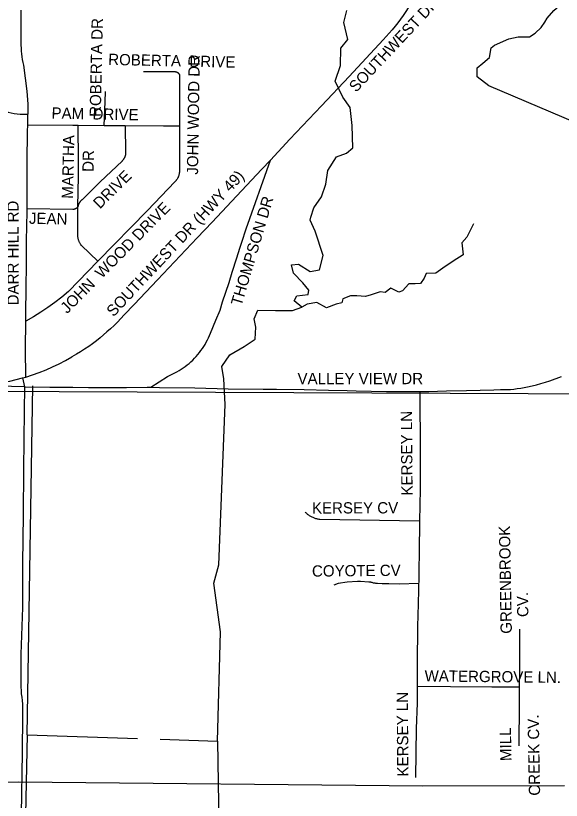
# Model space of a CAD drawing. Extents: x 1670563 to 1761545, y 515755 to 578944.
# Drawn here: x 1684290 to 1687923, y 525388 to 530609 of the extents above; entities that cross this region are included whole.
import ezdxf

# ---------------------------------------------------------------- set-up
doc = ezdxf.new("R2010")
doc.units = 0
for name, color, linetype in [('5_sectionlines', 7, 'Continuous'), ('LIMITS', 7, 'Continuous'), ('SHP_LINE', 7, 'Continuous'), ('STREETCL', 7, 'Continuous'), ('STRNAMES', 7, 'Continuous')]:
    doc.layers.add(name, color=color, linetype=linetype)

# ---------------------------------------------------------------- blocks, each defined once
blk = doc.blocks.new('CITY_LIMITS02')
at = {"layer": 'LIMITS'}
for points in [[(1684309.3, 525508.6), (1681727.8, 525473.2)], [(1687001.9, 525482.6), (1684309.3, 525508.6)], [(1687944.2, 525484), (1687001.9, 525482.6)]]:
    blk.add_lwpolyline(points, dxfattribs=at)

msp = doc.modelspace()

# ---------------------------------------------------------------- linework, layer by layer
at = {"layer": '5_sectionlines'}
msp.add_lwpolyline([(1683015, 528116), (1688224.2, 528093.7), (1693732, 528106.5)], dxfattribs=at)
at = {"layer": 'SHP_LINE'}
for points in [[(1686196, 528670), (1686144, 528712), (1686163, 528744), (1686238, 528754), (1686241, 528783), (1686202, 528832), (1686140, 528897), (1686127, 528952), (1686173, 528955), (1686251, 528906), (1686312, 528919), (1686338, 529014), (1686284, 529175), (1686252, 529249), (1686255, 529269), (1686275, 529330), (1686326, 529405), (1686356, 529489), (1686369, 529580), (1686427, 529671), (1686492, 529694), (1686534, 529729), (1686531, 529879), (1686518, 529999), (1686469, 530067), (1686417, 530174), (1686453, 530278), (1686456, 530394), (1686502, 530452), (1686476, 530565), (1686495, 530643)], [(1688266, 529793), (1687440, 530142), (1687363, 530202), (1687363, 530262), (1687401, 530294), (1687446, 530332), (1687455, 530395), (1687478, 530414), (1687573, 530455), (1687636, 530468), (1687712, 530468), (1687750, 530493), (1687788, 530531), (1687813, 530566), (1687829, 530594), (1687874, 530645), (1687924, 530689)], [(1687339, 529224), (1687293, 529135), (1687261, 529098), (1687270, 529018), (1687202, 528975), (1687135, 528929), (1687088, 528895), (1687023, 528893), (1687010, 528862), (1686985, 528828), (1686949, 528824), (1686907, 528824), (1686865, 528778), (1686842, 528769), (1686787, 528797), (1686751, 528767), (1686718, 528771), (1686657, 528752), (1686619, 528740), (1686562, 528746), (1686520, 528746), (1686469, 528725), (1686461, 528698), (1686423, 528689), (1686360, 528666), (1686296, 528700), (1686231, 528689), (1686196, 528670)], [(1685633, 525782), (1685653, 526509), (1685610, 526833), (1685643, 526955), (1685686, 528022), (1685676, 528193), (1685663, 528274), (1685715, 528352), (1685812, 528407), (1685884, 528456), (1685890, 528537), (1685877, 528592), (1685903, 528650), (1686020, 528647), (1686134, 528647), (1686196, 528670)], [(1684367, 525824), (1684404, 528146)], [(1684367, 525824), (1684304, 522850)], [(1684367, 525824), (1685101, 525800)], [(1685252, 525795), (1685633, 525782)], [(1685633, 525782), (1685662, 523983)]]:
    msp.add_lwpolyline(points, dxfattribs=at)
at = {"layer": 'STREETCL'}
for points in [[(1687577.9, 532437.9), (1687562.6, 532395), (1687422.2, 532006.5), (1687291.4, 531649.4), (1687207.9, 531414.2), (1687121.2, 531173.5), (1687102.8, 531119.8), (1686996.9, 530842.9), (1686945.6, 530742.8), (1686932.4, 530715.5), (1686918.3, 530688.7), (1686903.3, 530662.3), (1686887.5, 530636.5), (1686870.9, 530611.2), (1686853.4, 530586.4), (1686835.1, 530562.2), (1686816.1, 530538.7), (1686796.3, 530515.7), (1686735.9, 530448.1), (1686509.6, 530205), (1686326.6, 530009.9), (1686116.4, 529786.8), (1685986.2, 529648.2)], [(1684370.4, 529882.4), (1684373, 530020), (1684366.2, 530106.9), (1684356.5, 530193.6), (1684344.2, 530279.9), (1684340, 530298.5), (1684336.3, 530317.3), (1684333.3, 530336.2), (1684331, 530355.2), (1684329.2, 530374.3), (1684328.1, 530393.4), (1684327.6, 530412.5), (1684327.8, 530431.6), (1684327.2, 530473.3), (1684326.6, 530646.2)], [(1685140.6, 530237.3), (1685347.5, 530237), (1685348.6, 530237.1), (1685349.7, 530237.2), (1685350.7, 530237.2), (1685351.8, 530237.2), (1685352.9, 530237.1), (1685354, 530237.1), (1685355, 530236.9), (1685356.1, 530236.8), (1685357.2, 530236.6), (1685358.2, 530236.3), (1685359.3, 530236.1), (1685360.3, 530235.8), (1685361.3, 530235.4), (1685362.3, 530235), (1685363.3, 530234.6), (1685364.3, 530234.2), (1685365.3, 530233.7), (1685366.2, 530233.2), (1685367.2, 530232.6), (1685368.1, 530232), (1685369, 530231.4), (1685369.8, 530230.8), (1685370.7, 530230.1), (1685371.5, 530229.4), (1685372.3, 530228.7), (1685373.1, 530227.9), (1685373.8, 530227.1), (1685374.5, 530226.3)], [(1685374.5, 530226.3), (1685375.2, 530225.5), (1685375.9, 530224.7), (1685376.5, 530223.8), (1685377.1, 530222.9), (1685377.6, 530222), (1685378.1, 530221.1), (1685378.6, 530220.2), (1685379.1, 530219.2), (1685379.5, 530218.3), (1685379.9, 530217.3), (1685380.3, 530216.3), (1685380.6, 530215.3), (1685380.9, 530214.3), (1685381.2, 530213.2), (1685381.4, 530212.2), (1685381.6, 530211.2), (1685381.7, 530210.1), (1685381.9, 530209.1), (1685381.9, 530208), (1685382, 530207), (1685382, 530205.9), (1685382, 530204.8), (1685381.9, 530203.8), (1685381.8, 530202.7), (1685380.3, 529876.8)], [(1684880.3, 529879.8), (1684885.1, 530035.9), (1684889.2, 530104.9)], [(1684339.8, 529953.8), (1684371.7, 529953.8)], [(1684366, 529324.6), (1684366, 529449.8), (1684366.5, 529636.1), (1684369.5, 529838.3), (1684370.4, 529882.4)], [(1684370.4, 529882.4), (1684670.3, 529881), (1684705.9, 529880.8)], [(1684704.6, 529340.4), (1684708, 529540), (1684708, 529642.8), (1684705.9, 529880.8)], [(1685018.6, 529878.9), (1685022.3, 529700.1), (1685022.3, 529697.5), (1685022.2, 529694.8), (1685022, 529692.1), (1685021.7, 529689.4), (1685021.3, 529686.8), (1685020.8, 529684.1), (1685020.3, 529681.5), (1685019.6, 529678.9), (1685018.9, 529676.3), (1685018.1, 529673.8), (1685017.2, 529671.3), (1685016.2, 529668.8), (1685015.1, 529666.3), (1685013.9, 529663.9), (1685012.7, 529661.5), (1685011.4, 529659.2), (1685010, 529656.9), (1685008.5, 529654.7), (1685007, 529652.5), (1685005.3, 529650.3), (1685003.7, 529648.3), (1685001.9, 529646.2), (1685000.1, 529644.3), (1684998.2, 529642.4), (1684852.9, 529503.1), (1684755.5, 529406.8), (1684732.1, 529384.5), (1684730.2, 529383), (1684728.4, 529381.4), (1684726.6, 529379.8), (1684724.9, 529378.1), (1684723.3, 529376.4), (1684721.7, 529374.6), (1684720.2, 529372.7), (1684718.7, 529370.9), (1684717.3, 529368.9), (1684716, 529366.9), (1684714.7, 529364.9), (1684713.5, 529362.8), (1684712.4, 529360.7), (1684711.3, 529358.6), (1684710.3, 529356.4), (1684709.4, 529354.2), (1684708.6, 529351.9), (1684707.8, 529349.7), (1684707.1, 529347.4), (1684706.5, 529345.1), (1684706.1, 529343.9), (1684705.6, 529342.7), (1684705.1, 529341.6), (1684704.6, 529340.4)], [(1684705.9, 529880.8), (1684880.3, 529879.8)], [(1685380.3, 529876.8), (1685380.1, 529822.8), (1685380.1, 529572.7), (1685380.1, 529569.6), (1685379.9, 529566.5), (1685379.6, 529563.4), (1685379.3, 529560.3), (1685378.8, 529557.2), (1685378.2, 529554.1), (1685377.5, 529551.1), (1685376.8, 529548.1), (1685375.9, 529545.1), (1685374.9, 529542.1), (1685373.8, 529539.2), (1685372.6, 529536.3), (1685371.4, 529533.5), (1685370, 529530.7), (1685368.5, 529527.9), (1685367, 529525.2), (1685365.3, 529522.5), (1685363.6, 529520), (1685361.8, 529517.4), (1685359.8, 529515), (1685357.9, 529512.6), (1685355.8, 529510.2), (1685353.6, 529508), (1685351.4, 529505.8), (1685349.1, 529503.6), (1685166.8, 529313.1), (1684837.7, 528975)], [(1684880.3, 529879.8), (1684970.7, 529879.2), (1685018.6, 529878.9)], [(1685018.6, 529878.9), (1685274, 529876.8), (1685379.6, 529876.8)], [(1685986.2, 529648.2), (1685929.4, 529587.9), (1685794.5, 529443.3), (1685598.7, 529236.2), (1685499.4, 529131.3), (1685235.1, 528851.1), (1685079.5, 528686.5), (1685013, 528618.4), (1684991.4, 528594.3), (1684969, 528570.8), (1684945.9, 528548), (1684922.1, 528526), (1684897.6, 528504.7), (1684852.4, 528466.6), (1684827.6, 528446.1), (1684802.2, 528426.4), (1684776.2, 528407.5), (1684749.5, 528389.5), (1684722.3, 528372.3), (1684694.6, 528356.1), (1684663.3, 528338.5)], [(1685190, 528136.9), (1685300.4, 528207.5), (1685363.3, 528239.2), (1685377.7, 528247.5), (1685391.8, 528256.2), (1685405.6, 528265.4), (1685419.1, 528275), (1685432.2, 528285.1), (1685445, 528295.7), (1685457.5, 528306.6), (1685469.5, 528318), (1685481.2, 528329.8), (1685492.5, 528342), (1685503.3, 528354.5), (1685513.7, 528367.4), (1685523.7, 528380.7), (1685533.2, 528394.2), (1685542.3, 528408.1), (1685550.9, 528422.3), (1685559, 528436.8), (1685566.6, 528451.5), (1685573.7, 528466.5), (1685580.3, 528481.7), (1685586.3, 528497.2), (1685623, 528583.8), (1685651.2, 528650.6), (1685668.3, 528706.1), (1685711, 528833.9), (1685731.8, 528902.8), (1685762.9, 528998.3), (1685783.7, 529063), (1685795.9, 529102), (1685825.4, 529191.5), (1685986.2, 529648.2)], [(1684704.6, 529340.4), (1684704, 529339.3), (1684703.4, 529338.2), (1684702.8, 529337.1), (1684702.1, 529336.1), (1684701.4, 529335.1), (1684700.6, 529334.1), (1684699.9, 529333.1), (1684699, 529332.1), (1684698.2, 529331.2), (1684697.3, 529330.3), (1684696.4, 529329.5), (1684695.5, 529328.6), (1684694.5, 529327.8), (1684693.5, 529327.1), (1684692.5, 529326.3), (1684691.5, 529325.6), (1684690.4, 529325), (1684689.3, 529324.4), (1684688.2, 529323.8), (1684687.1, 529323.2), (1684685.9, 529322.7), (1684684.8, 529322.2), (1684683.6, 529321.8), (1684682.4, 529321.4), (1684681.2, 529321.1), (1684680, 529320.8), (1684678.8, 529320.5), (1684677.5, 529320.3), (1684676.3, 529320.1), (1684675.1, 529320), (1684673.8, 529319.9), (1684672.6, 529319.8), (1684671.3, 529319.8), (1684366, 529324.6)], [(1684837.7, 528975), (1684727.5, 529079.8), (1684725.1, 529083.1), (1684722.9, 529086.4), (1684720.7, 529089.9), (1684718.7, 529093.4), (1684716.8, 529097), (1684715, 529100.6), (1684713.4, 529104.3), (1684711.9, 529108.1), (1684710.5, 529111.9), (1684709.2, 529115.7), (1684708.1, 529119.6), (1684707, 529123.6), (1684706.2, 529127.5), (1684705.4, 529131.5), (1684704.8, 529135.5), (1684704.4, 529139.6), (1684704.1, 529143.6), (1684703.9, 529147.7), (1684703.9, 529296.7), (1684704.6, 529340.4)], [(1684358.2, 528576.6), (1684358.9, 528641.9), (1684359.5, 528784.9), (1684361.9, 528966.5), (1684363, 529110.6), (1684366, 529307.4), (1684366, 529324.6)], [(1684837.7, 528975), (1684641.9, 528773.7), (1684597.5, 528736.8), (1684551.9, 528701.5), (1684505.1, 528667.8), (1684457.2, 528635.8), (1684408.2, 528605.4), (1684358.2, 528576.6)], [(1684356.8, 528204.5), (1684356, 528393.3), (1684358.2, 528576.6)], [(1684356.8, 528204.5), (1684402.4, 528218.9), (1684447.6, 528235), (1684492.1, 528252.6), (1684536, 528271.8), (1684579.2, 528292.5), (1684621.7, 528314.8), (1684663.3, 528338.5)], [(1683997.6, 528147.9), (1684081.8, 528152.8), (1684124.7, 528157), (1684167.4, 528162.6), (1684210, 528169.6), (1684252.3, 528177.9), (1684294.3, 528187.5), (1684336, 528198.5)], [(1684336, 528198.5), (1684356.8, 528204.5)], [(1684336, 528198.5), (1684348, 528139.4)], [(1686980.9, 528108.2), (1687041.9, 528109), (1687099.8, 528111.7), (1687157.8, 528112.7), (1687292.4, 528114.6), (1687473.7, 528118.8), (1687517.2, 528120.6), (1687560.7, 528121.2), (1687583.9, 528122.4), (1687607, 528124.5), (1687630.1, 528127.3), (1687653.1, 528130.8), (1687675.9, 528135.1), (1687698.6, 528140.1), (1687728.6, 528145.9), (1687758.3, 528152.8), (1687787.8, 528160.7), (1687817.1, 528169.6), (1687846, 528179.5), (1687924.4, 528208.2)], [(1684348, 528139.4), (1683997.6, 528147.9)], [(1684348, 528139.4), (1684347.4, 527980.2), (1684341.3, 527590), (1684340.4, 527286.9), (1684336.4, 526963.6), (1684336.5, 526773), (1684336, 526722.4), (1684334.5, 526671.8), (1684325.6, 526361.3), (1684323.6, 526185.5), (1684323.6, 526163.4), (1684324.3, 526141.2), (1684325.7, 526119.1), (1684327.8, 526097), (1684330.6, 526075), (1684333.3, 526050.9), (1684335.1, 526026.7), (1684336.1, 526002.4), (1684336.3, 525978.1), (1684335.6, 525953.9), (1684332.6, 525704.1), (1684327.7, 525295.8)], [(1684348, 528139.4), (1684517.5, 528137.2), (1684669.8, 528137.2), (1684776, 528135.4), (1684926.5, 528135.4), (1685029, 528135.4), (1685164.9, 528137.2), (1685190, 528136.9)], [(1685190, 528136.9), (1685247.9, 528136), (1685483.8, 528131.7), (1685703.9, 528126.8), (1685937.4, 528124.9), (1686027.7, 528123.7), (1686210, 528121.9), (1686373, 528118.2), (1686496.7, 528115.8), (1686557.7, 528112.7), (1686758.3, 528109), (1686980.9, 528108.2)], [(1686980.9, 528108.2), (1686980.9, 527982), (1686982.3, 527829.3), (1686984.3, 527691.2), (1686984.3, 527619.6), (1686982.3, 527547.9), (1686982.3, 527457.4), (1686979.7, 527245.2)], [(1686979.7, 527245.2), (1686315.5, 527257), (1686310.2, 527257.6), (1686305, 527258.4), (1686299.9, 527259.4), (1686294.8, 527260.6), (1686289.7, 527262), (1686284.6, 527263.5), (1686279.7, 527265.2), (1686274.7, 527267), (1686269.9, 527269), (1686265.1, 527271.2), (1686260.4, 527273.6), (1686255.8, 527276.1), (1686251.2, 527278.8), (1686246.8, 527281.6), (1686242.5, 527284.5), (1686238.2, 527287.7), (1686234.1, 527290.9), (1686230.1, 527294.3), (1686226.2, 527297.8), (1686222.4, 527301.5), (1686218.7, 527305.3)], [(1686979.7, 527245.2), (1686979.3, 527207.6), (1686976.3, 527075.9), (1686974.3, 526880.8), (1686969.3, 526696.1), (1686965.3, 526544.8), (1686962.3, 526298.4), (1686962.3, 526147.9)], [(1686973.5, 526830.4), (1686843.4, 526826.7), (1686775.1, 526828.7), (1686731.3, 526829.2), (1686698.3, 526830.7), (1686693.2, 526831), (1686688.1, 526831.5), (1686682.9, 526832.1), (1686677.8, 526832.9), (1686672.8, 526833.8), (1686667.7, 526834.9), (1686662.7, 526836.2), (1686657.8, 526837.6), (1686655.8, 526838.2), (1686653.8, 526838.7), (1686651.8, 526839.1), (1686649.8, 526839.5), (1686647.8, 526839.8), (1686645.8, 526840.1), (1686643.7, 526840.2), (1686641.7, 526840.3), (1686585.4, 526843.3), (1686566.1, 526843.3), (1686496.6, 526838.6), (1686438.3, 526829.7), (1686408.4, 526819.2)], [(1687645.6, 526527.4), (1687645.6, 526253.7), (1687643.6, 526143.7)], [(1686962.3, 526147.9), (1686962.3, 526034.9), (1686957.3, 525866.1), (1686952.3, 525539.5)], [(1686962.3, 526147.9), (1687185.6, 526145.7), (1687460.4, 526143.7), (1687643.6, 526143.7)], [(1687643.6, 526143.7), (1687641.6, 526032.1), (1687639.6, 525749.7)]]:
    msp.add_lwpolyline(points, dxfattribs=at)
msp.add_arc((1684333.4, 530262.4), 308.7, 241.2683, 271.18, dxfattribs=at)

# ---------------------------------------------------------------- block references
msp.add_blockref('CITY_LIMITS02', (0, 0), dxfattribs=at)

# ---------------------------------------------------------------- texts
at = {"layer": 'STRNAMES'}
for s, rotation, p in [('SOUTHWEST DR (HWY 49)', 46.8908, (1686556.5, 530095.1)), ('ROBERTA DR', 88.7711, (1684856.9, 529935.4)), ('ROBERTA  DRIVE', 358.7711, (1684905.7, 530281.7)), ('JOHN WOOD DR', 89.1457, (1685504.5, 529550.9)), ('PAM  DRIVE', 358.7711, (1684528.4, 529924.9)), ('MARTHA', 88.7711, (1684672, 529390.6)), ('DR', 88.7711, (1684808.7, 529569.4)), ('DRIVE', 44.6661, (1684850.2, 529319.4)), ('SOUTHWEST DR (HWY 49)', 46.8908, (1684941.9, 528601.4)), ('THOMPSON DR', 73.4305, (1685793.1, 528673.2)), ('DARR HILL RD', 90.0278, (1684309.8, 528681.7)), ('JOHN  WOOD DRIVE', 45.3433, (1684633, 528622.4)), ('JEAN', 358.7711, (1684377.9, 529224.6)), ('KERSEY LN', 90.3851, (1686933, 527416.3)), ('KERSEY CV', 0.0953, (1686263, 527296.2)), ('GREENBROOK ', 91, (1687594.2, 526496.8)), ('COYOTE CV', 0.5226, (1686263.3, 526876.1)), ('CV.', 91, (1687704.3, 526607.9)), ('WATERGROVE LN.', 359.3619, (1687012.4, 526178.8)), ('KERSEY LN', 90.3851, (1686905.5, 525546.4)), ('CREEK CV.', 91, (1687782.4, 525418.9)), ('MILL ', 91, (1687591.7, 525649.6))]:
    msp.add_text(s, height=75, rotation=rotation, dxfattribs=at).set_placement(p)
msp.add_text('VALLEY VIEW DR', height=75, dxfattribs=at).set_placement((1686166.7, 528157.2))

doc.saveas('drawing.dxf')
